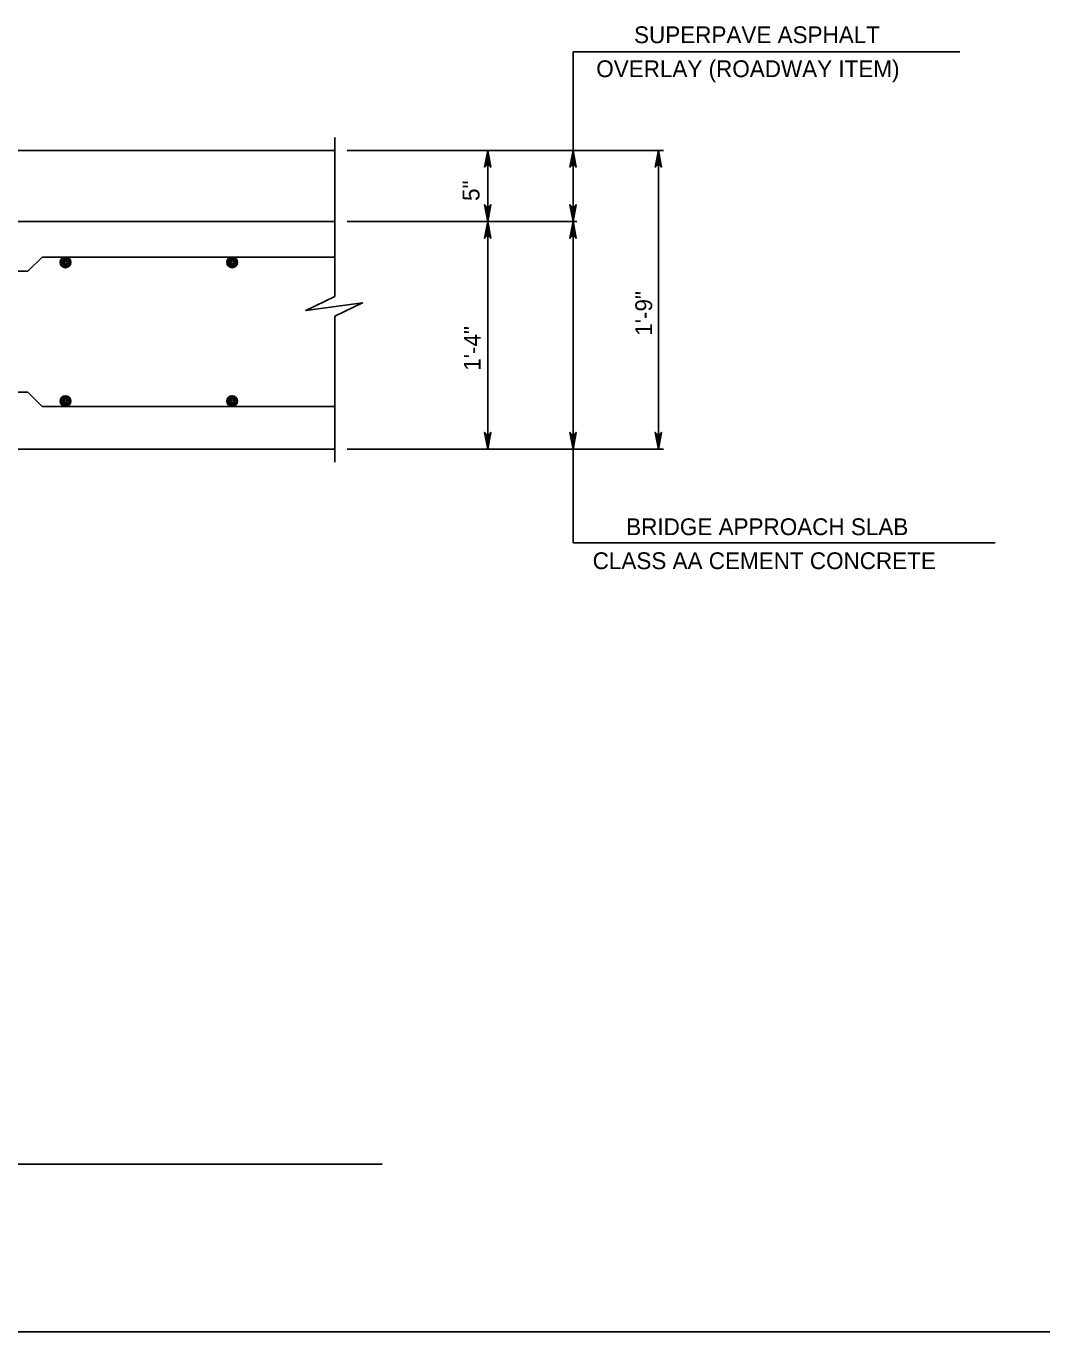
# Model space of a CAD drawing. Extents: x 636530 to 644067, y 294168 to 299122.
# Drawn here: x 639311.9 to 639493.4, y 296559.5 to 296792.7 of the extents above; entities that cross this region are included whole.
import ezdxf

# ---------------------------------------------------------------- set-up
doc = ezdxf.new("R2010")
doc.units = 0
doc.layers.add('1', color=7, linetype='Continuous')

msp = doc.modelspace()

# ---------------------------------------------------------------- linework, layer by layer
at = {"layer": '1'}
for p, q in [((639478.74, 296788.06), (639409.63, 296788.06)), ((639409.63, 296770.47), (639409.63, 296788.06)), ((639367.07, 296772.76), (639367.07, 296744.39)), ((639216.26, 296770.47), (639367.07, 296770.47)), ((639369.28, 296770.47), (639425.8, 296770.47)), ((639394.39, 296717.13), (639394.39, 296770.47)), ((639409.63, 296717.13), (639409.63, 296770.47)), ((639424.87, 296717.13), (639424.87, 296770.47)), ((639216.65, 296757.77), (639367.07, 296757.77)), ((639369.28, 296757.77), (639410.31, 296757.77)), ((639312.25, 296748.88), (639314.79, 296751.42)), ((639314.79, 296751.42), (639367.07, 296751.42)), ((639228.38, 296748.88), (639312.25, 296748.88)), ((639367.07, 296740.87), (639367.07, 296714.82)), ((639228.38, 296727.29), (639312.25, 296727.29)), ((639312.25, 296727.29), (639314.79, 296724.75)), ((639314.79, 296724.75), (639367.07, 296724.75)), ((639215.69, 296717.13), (639367.07, 296717.13)), ((639369.28, 296717.13), (639425.8, 296717.13)), ((639409.63, 296717.13), (639409.63, 296700.4)), ((639409.63, 296700.4), (639485.02, 296700.4)), ((639106.12, 296589.43), (639375.53, 296589.43)), ((639046.78, 296559.48), (639832.78, 296559.48))]:
    msp.add_line(p, q, dxfattribs=at)
msp.add_lwpolyline([(639367.07, 296770.47), (639216.26, 296770.47), (639216.26, 296768.56), (639215.31, 296768.56), (639215.31, 296757.77), (639367.07, 296757.77)], close=True, dxfattribs=at)
for points in [[(639394.39, 296770.47), (639394.95, 296767.49), (639394.79, 296767.72), (639394.59, 296767.84), (639394.39, 296767.87), (639394.19, 296767.84), (639393.99, 296767.72), (639393.83, 296767.49), (639394.39, 296770.47), (639393.99, 296767.72), (639394.19, 296767.84), (639394.39, 296770.47), (639394.39, 296767.87), (639394.59, 296767.84), (639394.39, 296770.47), (639394.79, 296767.72)], [(639409.63, 296770.47), (639410.19, 296767.49), (639410.03, 296767.72), (639409.83, 296767.84), (639409.63, 296767.87), (639409.43, 296767.84), (639409.23, 296767.72), (639409.07, 296767.49), (639409.63, 296770.47), (639409.23, 296767.72), (639409.43, 296767.84), (639409.63, 296770.47), (639409.63, 296767.87), (639409.83, 296767.84), (639409.63, 296770.47), (639410.03, 296767.72)], [(639424.87, 296770.47), (639425.43, 296767.49), (639425.27, 296767.72), (639425.07, 296767.84), (639424.87, 296767.87), (639424.67, 296767.84), (639424.47, 296767.72), (639424.31, 296767.49), (639424.87, 296770.47), (639424.47, 296767.72), (639424.67, 296767.84), (639424.87, 296770.47), (639424.87, 296767.87), (639425.07, 296767.84), (639424.87, 296770.47), (639425.27, 296767.72)], [(639394.39, 296757.77), (639393.83, 296760.75), (639393.99, 296760.52), (639394.19, 296760.4), (639394.39, 296760.37), (639394.59, 296760.4), (639394.79, 296760.52), (639394.95, 296760.75), (639394.39, 296757.77), (639394.79, 296760.52), (639394.59, 296760.4), (639394.39, 296757.77), (639394.39, 296760.37), (639394.19, 296760.4), (639394.39, 296757.77), (639393.99, 296760.52)], [(639409.63, 296757.77), (639409.07, 296760.75), (639409.23, 296760.52), (639409.43, 296760.4), (639409.63, 296760.37), (639409.83, 296760.4), (639410.03, 296760.52), (639410.19, 296760.75), (639409.63, 296757.77), (639410.03, 296760.52), (639409.83, 296760.4), (639409.63, 296757.77), (639409.63, 296760.37), (639409.43, 296760.4), (639409.63, 296757.77), (639409.23, 296760.52)], [(639394.39, 296757.77), (639394.95, 296754.79), (639394.79, 296755.02), (639394.59, 296755.13), (639394.39, 296755.17), (639394.19, 296755.13), (639393.99, 296755.02), (639393.83, 296754.79), (639394.39, 296757.77), (639393.99, 296755.02), (639394.19, 296755.13), (639394.39, 296757.77), (639394.39, 296755.17), (639394.59, 296755.13), (639394.39, 296757.77), (639394.79, 296755.02)], [(639409.63, 296757.77), (639410.19, 296754.79), (639410.03, 296755.02), (639409.83, 296755.13), (639409.63, 296755.17), (639409.43, 296755.13), (639409.23, 296755.02), (639409.07, 296754.79), (639409.63, 296757.77), (639409.23, 296755.02), (639409.43, 296755.13), (639409.63, 296757.77), (639409.63, 296755.17), (639409.83, 296755.13), (639409.63, 296757.77), (639410.03, 296755.02)], [(639367.07, 296744.39), (639361.88, 296741.85), (639372.03, 296743.23), (639367.07, 296740.87)], [(639394.39, 296717.13), (639393.83, 296720.11), (639393.99, 296719.88), (639394.19, 296719.76), (639394.39, 296719.73), (639394.59, 296719.76), (639394.79, 296719.88), (639394.95, 296720.11), (639394.39, 296717.13), (639394.79, 296719.88), (639394.59, 296719.76), (639394.39, 296717.13), (639394.39, 296719.73), (639394.19, 296719.76), (639394.39, 296717.13), (639393.99, 296719.88)], [(639409.63, 296717.13), (639409.07, 296720.11), (639409.23, 296719.88), (639409.43, 296719.76), (639409.63, 296719.73), (639409.83, 296719.76), (639410.03, 296719.88), (639410.19, 296720.11), (639409.63, 296717.13), (639410.03, 296719.88), (639409.83, 296719.76), (639409.63, 296717.13), (639409.63, 296719.73), (639409.43, 296719.76), (639409.63, 296717.13), (639409.23, 296719.88)], [(639424.87, 296717.13), (639424.31, 296720.11), (639424.47, 296719.88), (639424.67, 296719.76), (639424.87, 296719.73), (639425.07, 296719.76), (639425.27, 296719.88), (639425.43, 296720.11), (639424.87, 296717.13), (639425.27, 296719.88), (639425.07, 296719.76), (639424.87, 296717.13), (639424.87, 296719.73), (639424.67, 296719.76), (639424.87, 296717.13), (639424.47, 296719.88)]]:
    msp.add_lwpolyline(points, dxfattribs=at)
for centre, radius in [((639318.99, 296750.47), 0.952), ((639318.99, 296750.47), 0.714), ((639318.99, 296750.47), 0.476), ((639318.99, 296750.47), 0.238), ((639348.75, 296750.47), 0.952), ((639348.75, 296750.47), 0.714), ((639348.75, 296750.47), 0.476), ((639348.75, 296750.47), 0.238), ((639318.99, 296725.7), 0.952), ((639318.99, 296725.7), 0.714), ((639318.99, 296725.7), 0.476), ((639318.99, 296725.7), 0.238), ((639348.75, 296725.7), 0.952), ((639348.75, 296725.7), 0.714), ((639348.75, 296725.7), 0.476), ((639348.75, 296725.7), 0.238)]:
    msp.add_circle(centre, radius, dxfattribs=at)

# ---------------------------------------------------------------- texts
for s, rotation, p in [('SUPERPAVE ASPHALT', 360, (639420.53, 296789.62)), ('OVERLAY (ROADWAY ITEM)', 360, (639413.78, 296783.55)), ('5"', 90, (639392.92, 296761.44)), ('1\'-9"', 90, (639423.76, 296737.36)), ('1\'-4"', 90, (639393.13, 296731.11)), ('BRIDGE APPROACH SLAB', 360, (639419.13, 296701.76)), ('CLASS AA CEMENT CONCRETE', 360, (639413.14, 296695.69))]:
    msp.add_text(s, height=3, rotation=rotation, dxfattribs=at).set_placement(p)

doc.saveas('drawing.dxf')
